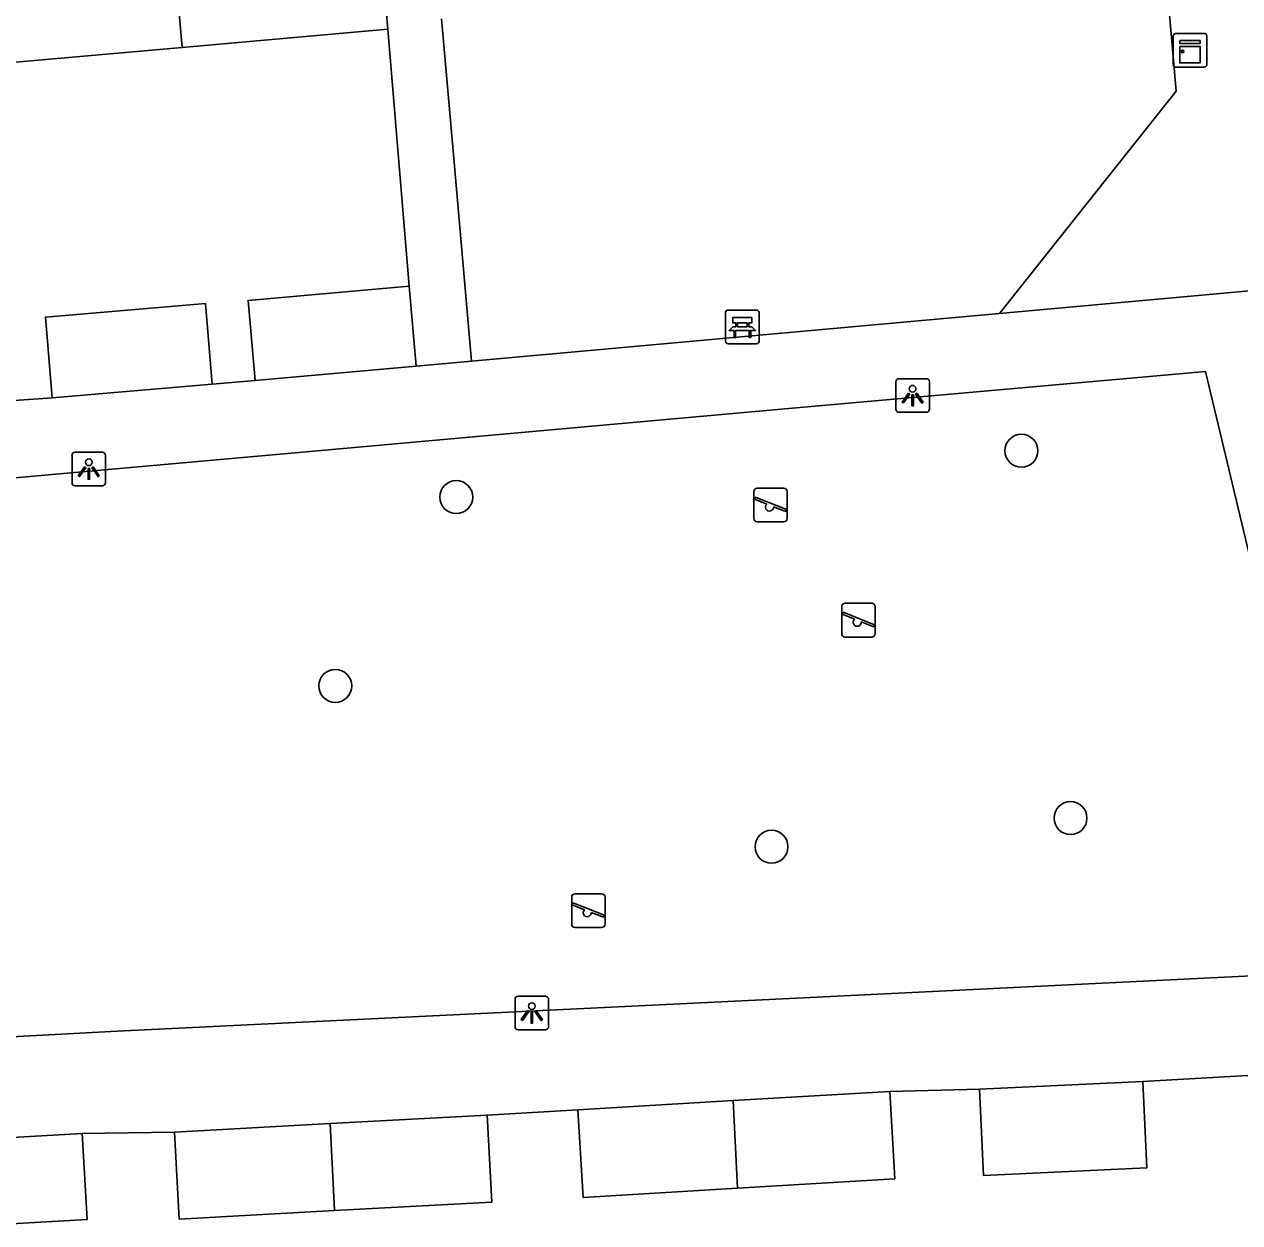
# Model space of a CAD drawing. Extents: x 160557 to 161245, y 385330 to 386505.
# Drawn here: x 161036.49 to 161072.59, y 385468.29 to 385503.86 of the extents above; entities that cross this region are included whole.
import ezdxf

# ---------------------------------------------------------------- set-up
doc = ezdxf.new("R2010")
doc.units = 0
for name, color, linetype in [('IMGEO_Bank', 7, 'Continuous'), ('IMGEO_Boom', 7, 'Continuous'), ('IMGEO_Kast', 7, 'Continuous'), ('IMGEO_Lichtpunt', 7, 'Continuous'), ('IMGEO_Muur', 7, 'Continuous'), ('IMGEO_Pand', 7, 'Continuous'), ('IMGEO_Speelvoorziening', 7, 'Continuous'), ('IMGEO_Voetpad_open', 7, 'Continuous')]:
    doc.layers.add(name, color=color, linetype=linetype)

msp = doc.modelspace()

# ---------------------------------------------------------------- linework, layer by layer
at = {"layer": 'IMGEO_Bank'}
for p, q in [((161057.319, 385494.457), (161057.319, 385495.298)), ((161057.319, 385495.298), (161057.319, 385494.457)), ((161057.394, 385495.382), (161058.235, 385495.382)), ((161058.235, 385495.382), (161057.394, 385495.382)), ((161058.319, 385495.307), (161058.319, 385494.466)), ((161058.319, 385494.466), (161058.319, 385495.307)), ((161057.628, 385494.888), (161057.628, 385494.994)), ((161057.672, 385494.994), (161057.672, 385494.888)), ((161057.96, 385495), (161057.678, 385495)), ((161057.678, 385494.882), (161057.96, 385494.882)), ((161057.966, 385494.888), (161057.966, 385494.994)), ((161058.01, 385494.994), (161058.01, 385494.888)), ((161058.016, 385494.78), (161057.623, 385494.78)), ((161058.244, 385494.382), (161057.403, 385494.382)), ((161057.403, 385494.382), (161058.244, 385494.382))]:
    msp.add_line(p, q, dxfattribs=at)
for points in [[(161057.566, 385494.78), (161057.424, 385494.78), (161057.536, 385494.882), (161057.622, 385494.882)], [(161057.622, 385495), (161057.536, 385495), (161057.536, 385495.161), (161058.099, 385495.161), (161058.099, 385495), (161058.016, 385495)], [(161058.016, 385494.882), (161058.099, 385494.882), (161058.211, 385494.78), (161058.072, 385494.78)], [(161057.616, 385494.773), (161057.616, 385494.566), (161057.573, 385494.566), (161057.573, 385494.773)], [(161058.066, 385494.773), (161058.066, 385494.566), (161058.022, 385494.566), (161058.022, 385494.773)]]:
    msp.add_lwpolyline(points, dxfattribs=at)
for centre, radius, start, end in [((161057.397, 385495.304), 0.0779, 92.4484, 184.2845), ((161057.397, 385495.304), 0.0779, 92.4484, 184.2845), ((161058.241, 385495.304), 0.0779, 2.4484, 94.2845), ((161058.241, 385495.304), 0.0779, 2.4484, 94.2845), ((161057.621, 385494.993), 0.00671, 2.8957, 87.1043), ((161057.621, 385494.889), 0.00671, 272.8957, 357.1043), ((161057.678, 385494.993), 0.00671, 92.8957, 177.1043), ((161057.678, 385494.889), 0.00671, 182.8957, 267.1043), ((161057.96, 385494.993), 0.00671, 2.8957, 87.1043), ((161057.96, 385494.889), 0.00671, 272.8957, 357.1043), ((161058.017, 385494.993), 0.00671, 92.8957, 177.1043), ((161058.017, 385494.889), 0.00671, 182.8957, 267.1043), ((161057.397, 385494.46), 0.0779, 182.4484, 274.2845), ((161057.397, 385494.46), 0.0779, 182.4484, 274.2845), ((161057.566, 385494.773), 0.00671, 2.8957, 87.1043), ((161057.623, 385494.773), 0.00671, 92.8957, 177.1043), ((161058.015, 385494.773), 0.00671, 2.8957, 87.1043), ((161058.072, 385494.773), 0.00671, 92.8957, 177.1043), ((161058.241, 385494.46), 0.0779, 272.4484, 4.2845), ((161058.241, 385494.46), 0.0779, 272.4484, 4.2845)]:
    msp.add_arc(centre, radius, start, end, dxfattribs=at)
at = {"layer": 'IMGEO_Boom'}
for centre in [(161066.106, 385491.206), (161049.324, 385489.83), (161045.729, 385484.225), (161067.565, 385480.302), (161058.685, 385479.451)]:
    msp.add_circle(centre, 0.489, dxfattribs=at)
at = {"layer": 'IMGEO_Kast'}
for p, q in [((161070.616, 385502.667), (161070.616, 385503.508)), ((161070.616, 385503.508), (161070.616, 385502.667)), ((161070.691, 385503.592), (161071.532, 385503.592)), ((161071.532, 385503.592), (161070.691, 385503.592)), ((161071.616, 385503.517), (161071.616, 385502.676)), ((161071.616, 385502.676), (161071.616, 385503.517)), ((161071.541, 385502.592), (161070.7, 385502.592)), ((161070.7, 385502.592), (161071.541, 385502.592))]:
    msp.add_line(p, q, dxfattribs=at)
for points in [[(161070.811, 385503.382), (161071.411, 385503.382), (161071.411, 385503.297), (161070.811, 385503.297), (161070.811, 385503.382)], [(161070.811, 385503.207), (161071.411, 385503.207), (161071.411, 385502.718), (161070.811, 385502.718), (161070.811, 385503.207)]]:
    msp.add_lwpolyline(points, dxfattribs=at)
msp.add_circle((161070.895, 385503.056), 0.0377, dxfattribs=at)
for centre, start, end in [((161070.694, 385503.514), 92.4484, 184.2845), ((161070.694, 385503.514), 92.4484, 184.2845), ((161071.538, 385503.514), 2.4484, 94.2845), ((161071.538, 385503.514), 2.4484, 94.2845), ((161070.694, 385502.67), 182.4484, 274.2845), ((161070.694, 385502.67), 182.4484, 274.2845), ((161071.538, 385502.67), 272.4484, 4.2845), ((161071.538, 385502.67), 272.4484, 4.2845)]:
    msp.add_arc(centre, 0.0779, start, end, dxfattribs=at)
at = {"layer": 'IMGEO_Lichtpunt'}
for p, q in [((161062.377, 385493.249), (161062.377, 385492.442)), ((161062.377, 385493.249), (161062.377, 385492.442)), ((161063.279, 385493.344), (161062.471, 385493.344)), ((161063.279, 385493.344), (161062.471, 385493.344)), ((161063.373, 385492.442), (161063.373, 385493.249)), ((161063.373, 385492.442), (161063.373, 385493.249)), ((161062.471, 385492.348), (161063.279, 385492.348)), ((161062.471, 385492.348), (161063.279, 385492.348)), ((161037.911, 385491.064), (161037.911, 385490.257)), ((161037.911, 385491.064), (161037.911, 385490.257)), ((161038.813, 385491.159), (161038.005, 385491.159)), ((161038.813, 385491.159), (161038.005, 385491.159)), ((161038.907, 385490.257), (161038.907, 385491.064)), ((161038.907, 385490.257), (161038.907, 385491.064)), ((161038.005, 385490.163), (161038.813, 385490.163)), ((161038.005, 385490.163), (161038.813, 385490.163)), ((161051.97, 385475.015), (161051.162, 385475.015)), ((161051.97, 385475.015), (161051.162, 385475.015)), ((161051.068, 385474.92), (161051.068, 385474.113)), ((161051.068, 385474.92), (161051.068, 385474.113)), ((161052.064, 385474.113), (161052.064, 385474.92)), ((161052.064, 385474.113), (161052.064, 385474.92)), ((161051.162, 385474.019), (161051.97, 385474.019)), ((161051.162, 385474.019), (161051.97, 385474.019))]:
    msp.add_line(p, q, dxfattribs=at)
for points in [[(161062.751, 385492.913), (161062.79, 385492.885), (161062.602, 385492.623), (161062.564, 385492.65), (161062.751, 385492.913)], [(161062.853, 385492.865), (161062.9, 385492.865), (161062.9, 385492.543), (161062.853, 385492.543), (161062.853, 385492.865)], [(161062.963, 385492.885), (161063.001, 385492.912), (161063.188, 385492.65), (161063.149, 385492.622), (161062.963, 385492.885)], [(161038.285, 385490.728), (161038.324, 385490.7), (161038.136, 385490.438), (161038.098, 385490.465), (161038.285, 385490.728)], [(161038.387, 385490.68), (161038.434, 385490.68), (161038.434, 385490.358), (161038.387, 385490.358), (161038.387, 385490.68)], [(161038.497, 385490.7), (161038.535, 385490.727), (161038.722, 385490.465), (161038.683, 385490.437), (161038.497, 385490.7)], [(161051.442, 385474.584), (161051.481, 385474.556), (161051.293, 385474.294), (161051.255, 385474.321), (161051.442, 385474.584)], [(161051.544, 385474.536), (161051.591, 385474.536), (161051.591, 385474.214), (161051.544, 385474.214), (161051.544, 385474.536)], [(161051.654, 385474.556), (161051.692, 385474.583), (161051.879, 385474.321), (161051.84, 385474.293), (161051.654, 385474.556)]]:
    msp.add_lwpolyline(points, dxfattribs=at)
for centre in [(161062.876, 385493.047), (161038.41, 385490.862), (161051.567, 385474.718)]:
    msp.add_circle(centre, 0.0994, dxfattribs=at)
for centre, start, end in [((161062.471, 385493.249), 90, 180), ((161062.471, 385493.249), 90, 180), ((161063.279, 385493.249), 0, 90), ((161063.279, 385493.249), 0, 90), ((161062.471, 385492.442), 180, 270), ((161062.471, 385492.442), 180, 270), ((161063.279, 385492.442), 270, 0), ((161063.279, 385492.442), 270, 360), ((161038.005, 385491.064), 90, 180), ((161038.005, 385491.064), 90, 180), ((161038.813, 385491.064), 0, 90), ((161038.813, 385491.064), 0, 90), ((161038.005, 385490.257), 180, 270), ((161038.005, 385490.257), 180, 270), ((161038.813, 385490.257), 270, 0), ((161038.813, 385490.257), 270, 360), ((161051.162, 385474.92), 90, 180), ((161051.162, 385474.92), 90, 180), ((161051.97, 385474.92), 0, 90), ((161051.97, 385474.92), 0, 90), ((161051.162, 385474.113), 180, 270), ((161051.162, 385474.113), 180, 270), ((161051.97, 385474.113), 270, 0), ((161051.97, 385474.113), 270, 360)]:
    msp.add_arc(centre, 0.0946, start, end, dxfattribs=at)
at = {"layer": 'IMGEO_Muur'}
msp.add_lwpolyline([(161047.927, 385496.087), (161047.288, 385503.716)], dxfattribs=at)
at = {"layer": 'IMGEO_Pand'}
for points in [[(161046.65, 385510.932), (161047.288, 385503.716)], [(161041.186, 385503.177), (161040.549, 385510.392)], [(161047.288, 385503.716), (161041.186, 385503.177)], [(161035.209, 385502.649), (161041.186, 385503.177)], [(161043.347, 385493.291), (161043.14, 385495.666), (161047.927, 385496.087)], [(161047.927, 385496.087), (161048.136, 385493.712)], [(161037.323, 385492.779), (161037.122, 385495.175), (161041.873, 385495.575), (161042.076, 385493.18)], [(161048.136, 385493.712), (161043.347, 385493.291)], [(161042.076, 385493.18), (161037.323, 385492.779)], [(161064.858, 385472.249), (161069.71, 385472.482)], [(161069.71, 385472.482), (161069.834, 385469.921), (161064.981, 385469.687), (161064.858, 385472.249)], [(161057.547, 385471.912), (161062.195, 385472.188)], [(161062.195, 385472.188), (161062.349, 385469.592), (161057.678, 385469.315)], [(161052.935, 385471.638), (161057.547, 385471.912)], [(161057.678, 385469.315), (161057.547, 385471.912)], [(161045.578, 385471.231), (161050.242, 385471.484)], [(161050.242, 385471.484), (161050.382, 385468.901), (161045.708, 385468.647)], [(161057.678, 385469.315), (161053.09, 385469.042), (161052.935, 385471.638)], [(161040.953, 385470.98), (161045.578, 385471.231)], [(161045.708, 385468.647), (161041.093, 385468.396), (161040.953, 385470.98)], [(161045.708, 385468.647), (161045.578, 385471.231)], [(161033.529, 385470.669), (161038.209, 385470.94)], [(161038.209, 385470.94), (161038.357, 385468.383), (161033.677, 385468.112), (161033.529, 385470.669)]]:
    msp.add_lwpolyline(points, dxfattribs=at)
at = {"layer": 'IMGEO_Speelvoorziening'}
for p, q in [((161058.162, 385489.195), (161058.162, 385489.995)), ((161058.162, 385489.995), (161058.162, 385489.195)), ((161058.545, 385489.623), (161058.206, 385489.76)), ((161058.231, 385489.82), (161059.107, 385489.467)), ((161058.262, 385490.095), (161059.052, 385490.095)), ((161059.052, 385490.095), (161058.262, 385490.095)), ((161059.152, 385489.995), (161059.152, 385489.195)), ((161059.152, 385489.195), (161059.152, 385489.995)), ((161059.083, 385489.407), (161058.743, 385489.544)), ((161059.052, 385489.095), (161058.262, 385489.095)), ((161058.262, 385489.095), (161059.052, 385489.095)), ((161060.77, 385485.776), (161060.77, 385486.576)), ((161060.77, 385486.576), (161060.77, 385485.776)), ((161060.87, 385486.676), (161061.66, 385486.676)), ((161061.66, 385486.676), (161060.87, 385486.676)), ((161061.76, 385486.576), (161061.76, 385485.776)), ((161061.76, 385485.776), (161061.76, 385486.576)), ((161061.153, 385486.204), (161060.814, 385486.341)), ((161060.839, 385486.401), (161061.715, 385486.048)), ((161061.691, 385485.988), (161061.351, 385486.125)), ((161061.66, 385485.676), (161060.87, 385485.676)), ((161060.87, 385485.676), (161061.66, 385485.676)), ((161052.75, 385477.153), (161052.75, 385477.953)), ((161052.75, 385477.953), (161052.75, 385477.153)), ((161052.85, 385478.053), (161053.64, 385478.053)), ((161053.64, 385478.053), (161052.85, 385478.053)), ((161053.74, 385477.953), (161053.74, 385477.153)), ((161053.74, 385477.153), (161053.74, 385477.953)), ((161053.133, 385477.581), (161052.794, 385477.718)), ((161052.819, 385477.778), (161053.695, 385477.425)), ((161053.671, 385477.365), (161053.331, 385477.502)), ((161053.64, 385477.053), (161052.85, 385477.053)), ((161052.85, 385477.053), (161053.64, 385477.053))]:
    msp.add_line(p, q, dxfattribs=at)
for centre, radius, start, end in [((161058.262, 385489.995), 0.1, 90, 180), ((161058.262, 385489.995), 0.1, 90, 180), ((161058.219, 385489.79), 0.0327, 68.078, 248.078), ((161059.052, 385489.995), 0.1, 0, 90), ((161059.052, 385489.995), 0.1, 360, 90), ((161058.624, 385489.533), 0.12, 130.9928, 5.1632), ((161059.095, 385489.437), 0.0327, 248.078, 68.078), ((161058.262, 385489.195), 0.1, 180, 270), ((161058.262, 385489.195), 0.1, 180, 270), ((161059.052, 385489.195), 0.1, 270, 0), ((161059.052, 385489.195), 0.1, 270, 0), ((161060.87, 385486.576), 0.1, 90, 180), ((161060.87, 385486.576), 0.1, 90, 180), ((161061.66, 385486.576), 0.1, 0, 90), ((161061.66, 385486.576), 0.1, 360, 90), ((161060.827, 385486.371), 0.0327, 68.078, 248.078), ((161061.232, 385486.114), 0.12, 130.9928, 5.1632), ((161061.703, 385486.018), 0.0327, 248.078, 68.078), ((161060.87, 385485.776), 0.1, 180, 270), ((161060.87, 385485.776), 0.1, 180, 270), ((161061.66, 385485.776), 0.1, 270, 0), ((161061.66, 385485.776), 0.1, 270, 0), ((161052.85, 385477.953), 0.1, 90, 180), ((161052.85, 385477.953), 0.1, 90, 180), ((161053.64, 385477.953), 0.1, 0, 90), ((161053.64, 385477.953), 0.1, 360, 90), ((161052.807, 385477.748), 0.0327, 68.078, 248.078), ((161053.212, 385477.491), 0.12, 130.9928, 5.1632), ((161052.85, 385477.153), 0.1, 180, 270), ((161052.85, 385477.153), 0.1, 180, 270), ((161053.64, 385477.153), 0.1, 270, 0), ((161053.64, 385477.153), 0.1, 270, 0), ((161053.683, 385477.395), 0.0327, 248.078, 68.078)]:
    msp.add_arc(centre, radius, start, end, dxfattribs=at)
at = {"layer": 'IMGEO_Voetpad_open'}
for points in [[(161070.343, 385505.975), (161070.701, 385501.878), (161069.208, 385500), (161065.454, 385495.276)], [(161049.778, 385493.86), (161049.237, 385500), (161048.883, 385504.024)], [(161047.288, 385503.716), (161047.927, 385496.087)], [(161065.454, 385495.276), (161074.414, 385496.088)], [(161065.454, 385495.276), (161049.778, 385493.86)], [(161048.136, 385493.712), (161049.778, 385493.86)], [(160999.764, 385487.223), (161000, 385487.24), (161004.362, 385487.56), (161044.759, 385491.168), (161059.526, 385492.486), (161069.469, 385493.374), (161071.572, 385493.562), (161075.831, 385475.76)], [(161043.347, 385493.291), (161042.076, 385493.18)], [(161037.323, 385492.779), (161034.66, 385492.586)], [(161075.831, 385475.76), (161073.558, 385475.649), (161059.018, 385474.939), (161039.256, 385473.975), (161034.076, 385473.696), (161021.904, 385472.987)], [(161069.71, 385472.482), (161076.464, 385472.863)], [(161062.195, 385472.188), (161064.858, 385472.249)], [(161050.242, 385471.484), (161052.935, 385471.638)], [(161038.209, 385470.94), (161040.953, 385470.98)]]:
    msp.add_lwpolyline(points, dxfattribs=at)

doc.saveas('drawing.dxf')
